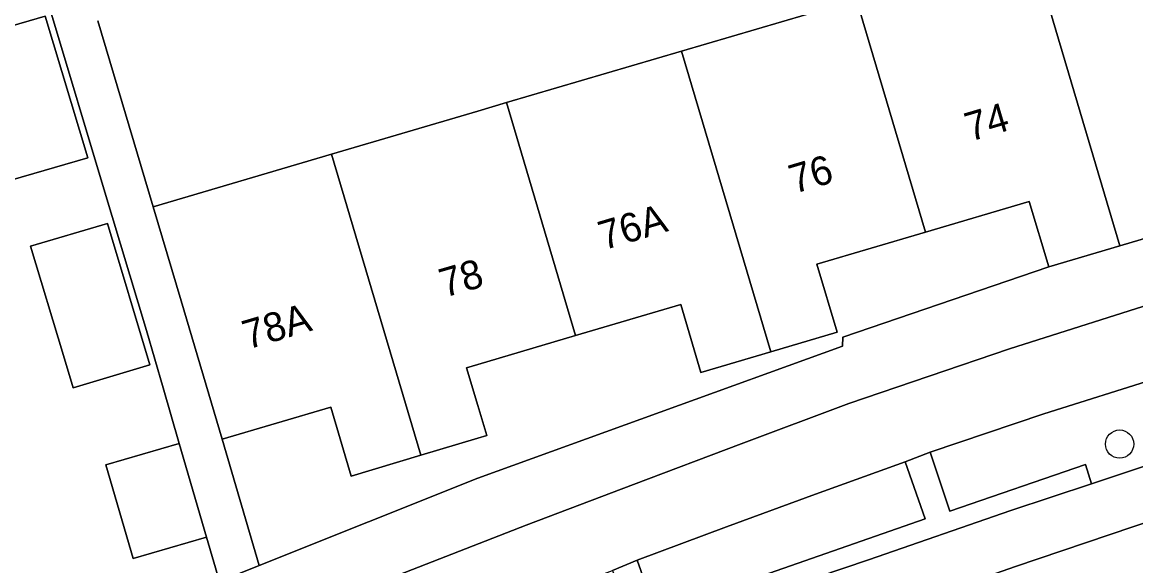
# Model space of a CAD drawing. Extents: x 158086 to 159499, y 382904 to 383981.
# Drawn here: x 158984.21 to 159022.8, y 383267.13 to 383285.97 of the extents above; entities that cross this region are included whole.
import ezdxf

# ---------------------------------------------------------------- set-up
doc = ezdxf.new("R2010")
doc.units = 0
for name, color, linetype in [('IMGEO_Boom', 7, 'Continuous'), ('IMGEO_Erf', 7, 'Continuous'), ('IMGEO_Fietspad_gesloten', 7, 'Continuous'), ('IMGEO_Groenvoorziening', 7, 'Continuous'), ('IMGEO_Pand', 7, 'Continuous'), ('IMGEO_Pand_nummerreeks', 7, 'Continuous'), ('IMGEO_Parkeervlak_open', 7, 'Continuous'), ('IMGEO_Rijbaan_lokaal_gesloten', 7, 'Continuous'), ('IMGEO_Voetpad_open', 7, 'Continuous')]:
    doc.layers.add(name, color=color, linetype=linetype)

msp = doc.modelspace()

# ---------------------------------------------------------------- linework, layer by layer
at = {"layer": 'IMGEO_Boom'}
msp.add_circle((159022.24, 383271.349), 0.489, dxfattribs=at)
at = {"layer": 'IMGEO_Erf'}
for points in [[(158986.825, 383286.014), (158988.752, 383279.573), (158994.929, 383281.394), (159000, 383282.889), (159000.993, 383283.182), (159007.057, 383284.969), (159013.121, 383286.757)], [(158969.199, 383263.015), (158970.193, 383261.907), (158971.382, 383260.697), (158972.16, 383260.029), (158973.394, 383259.056), (158984.683, 383264.047), (158991.043, 383266.586), (158990.595, 383268.125), (158988.049, 383267.384), (158987.103, 383270.633), (158989.649, 383271.374), (158989.089, 383273.297), (158988.513, 383275.284), (158987.037, 383280.199), (158985.221, 383286.244)]]:
    msp.add_lwpolyline(points, dxfattribs=at)
for points in [[(158982.338, 383285.401), (158985.006, 383286.181), (158986.48, 383281.273), (158983.812, 383280.494)], [(159012.639, 383274.741), (159012.65, 383275.051), (159019.781, 383277.486), (159019.106, 383279.76), (159015.511, 383278.694), (159011.751, 383277.579), (159012.448, 383275.227), (159010.147, 383274.544), (159007.729, 383273.827), (159007.031, 383276.181), (159003.387, 383275.108), (159000, 383274.111), (158999.61, 383273.996), (159000, 383272.683), (159000.309, 383271.643), (159000, 383271.551), (158998.021, 383270.96), (158995.604, 383270.239), (158994.902, 383272.625), (158991.133, 383271.516), (158992.422, 383267.137), (159000, 383270.163)], [(158984.498, 383278.212), (158987.165, 383278.991), (158988.636, 383274.092), (158985.975, 383273.293), (158985.636, 383274.421)]]:
    msp.add_lwpolyline(points, close=True, dxfattribs=at)
at = {"layer": 'IMGEO_Fietspad_gesloten'}
for points in [[(159081.026, 383289.212), (159058.204, 383284.486), (159052.986, 383283.43), (159047.777, 383282.332), (159042.577, 383281.192), (159038.259, 383280.214), (159033.955, 383279.18), (159029.665, 383278.087), (159024.026, 383276.423), (159018.421, 383274.644), (159012.854, 383272.752), (159009.122, 383271.358), (159005.395, 383269.952), (159001.672, 383268.534), (158997.265, 383266.818), (158992.867, 383265.076), (158988.479, 383263.309), (158976.201, 383258.014), (158975.327, 383257.641)], [(158977.177, 383255.684), (158985.673, 383259.393), (158986.798, 383259.908), (158991.108, 383261.715), (158994.945, 383263.222), (158998.177, 383264.489), (159001.415, 383265.739), (159004.66, 383266.972), (159005.522, 383267.324), (159008.61, 383268.48), (159011.705, 383269.618), (159014.806, 383270.736), (159015.677, 383271.073), (159019.617, 383272.395), (159023.58, 383273.644)]]:
    msp.add_lwpolyline(points, dxfattribs=at)
at = {"layer": 'IMGEO_Groenvoorziening'}
for points in [[(159028.106, 383272.918), (159027.566, 383274.818), (159023.58, 383273.644), (159019.617, 383272.395), (159015.677, 383271.073), (159016.354, 383269.022), (159021.062, 383270.636), (159021.266, 383269.975), (159023.416, 383270.692), (159023.664, 383270.772), (159023.448, 383271.422), (159024.996, 383271.936), (159026.549, 383272.434)], [(159014.806, 383270.736), (159011.705, 383269.618), (159008.61, 383268.48), (159005.522, 383267.324), (159006.167, 383265.502), (159015.497, 383268.761)]]:
    msp.add_lwpolyline(points, close=True, dxfattribs=at)
at = {"layer": 'IMGEO_Pand'}
for points in [[(159027.623, 383282.323), (159025.25, 383290.331), (159019.186, 383288.544), (159022.247, 383278.217), (159024.468, 383278.876), (159023.784, 383281.184)], [(159013.121, 383286.757), (159015.511, 383278.694), (159019.106, 383279.76), (159019.781, 383277.486), (159022.247, 383278.217), (159019.186, 383288.544)], [(159007.057, 383284.969), (159010.147, 383274.544), (159012.448, 383275.227), (159011.751, 383277.579), (159015.511, 383278.694), (159013.121, 383286.757)], [(158986.48, 383281.273), (158985.006, 383286.181), (158982.338, 383285.401), (158983.812, 383280.494)], [(159007.057, 383284.969), (159000.993, 383283.182), (159003.387, 383275.108), (159007.031, 383276.181), (159007.729, 383273.827), (159010.147, 383274.544)], [(158998.021, 383270.96), (159000, 383271.551), (159000.309, 383271.643), (159000, 383272.683), (158999.61, 383273.996), (159000, 383274.111), (159003.387, 383275.108), (159000.993, 383283.182), (159000, 383282.889), (158994.929, 383281.394)], [(158998.021, 383270.96), (158994.929, 383281.394), (158988.752, 383279.573), (158989.721, 383276.313), (158991.133, 383271.516), (158994.902, 383272.625), (158995.604, 383270.239)], [(158984.498, 383278.212), (158985.636, 383274.421), (158985.975, 383273.293), (158988.636, 383274.092), (158987.165, 383278.991)], [(158989.649, 383271.374), (158987.103, 383270.633), (158988.049, 383267.384), (158990.595, 383268.125)]]:
    msp.add_lwpolyline(points, close=True, dxfattribs=at)
at = {"layer": 'IMGEO_Parkeervlak_open'}
for points in [[(158987.981, 383255.787), (158989.781, 383256.451), (158998.158, 383259.724), (159002.453, 383261.396), (159006.473, 383262.883), (159010.513, 383264.312), (159014.574, 383265.682), (159018.627, 383267.105), (159022.694, 383268.484), (159026.776, 383269.819), (159031.206, 383271.131), (159035.666, 383272.339), (159040.152, 383273.444), (159044.582, 383274.452), (159049.017, 383275.434), (159053.458, 383276.392), (159061.088, 383277.996), (159063.146, 383278.38), (159063.614, 383278.45)], [(159023.664, 383270.772), (159023.416, 383270.692), (159021.266, 383269.975), (159018.467, 383269.042), (159013.536, 383267.342), (159010.043, 383266.16), (159006.566, 383264.933), (159003.104, 383263.661), (158998.077, 383261.741), (158997.822, 383261.643), (158995.556, 383260.761), (158988.525, 383258.025)]]:
    msp.add_lwpolyline(points, dxfattribs=at)
at = {"layer": 'IMGEO_Rijbaan_lokaal_gesloten'}
msp.add_lwpolyline([(159061.088, 383277.996), (159053.458, 383276.392), (159049.017, 383275.434), (159044.582, 383274.452), (159040.152, 383273.444), (159035.666, 383272.339), (159031.206, 383271.131), (159026.776, 383269.819), (159022.694, 383268.484), (159018.627, 383267.105), (159014.574, 383265.682), (159010.513, 383264.312), (159006.473, 383262.883), (159002.453, 383261.396), (158998.158, 383259.724), (158989.781, 383256.451), (158987.981, 383255.787), (158986.678, 383255.331), (158985.372, 383254.882), (158984.063, 383254.441), (158982.498, 383254.005), (158980.917, 383253.628), (158979.324, 383253.311)], dxfattribs=at)
at = {"layer": 'IMGEO_Voetpad_open'}
for points in [[(158975.327, 383257.641), (158976.201, 383258.014), (158988.479, 383263.309), (158992.867, 383265.076), (158997.265, 383266.818), (159001.672, 383268.534), (159005.395, 383269.952), (159009.122, 383271.358), (159012.854, 383272.752), (159018.421, 383274.644), (159024.026, 383276.423), (159029.665, 383278.087), (159033.955, 383279.18), (159038.259, 383280.214), (159042.577, 383281.192), (159047.777, 383282.332), (159052.986, 383283.43), (159058.204, 383284.486), (159081.026, 383289.212)], [(159057.17, 383286.552), (159046.645, 383284.291), (159035.966, 383281.809), (159035.886, 383282.01), (159034.505, 383281.545), (159034.494, 383281.82), (159031.831, 383281.03), (159024.468, 383278.876), (159022.247, 383278.217), (159019.781, 383277.486), (159012.65, 383275.051), (159012.639, 383274.741), (159000, 383270.163), (158992.422, 383267.137), (158991.043, 383266.586), (158984.683, 383264.047), (158973.394, 383259.056), (158972.16, 383260.029), (158971.382, 383260.697), (158970.193, 383261.907), (158965.488, 383262.11), (158968.434, 383258.496)], [(158985.221, 383286.244), (158987.037, 383280.199), (158988.513, 383275.284), (158989.089, 383273.297), (158989.649, 383271.374), (158990.595, 383268.125), (158991.043, 383266.586), (158992.422, 383267.137), (158991.133, 383271.516), (158989.721, 383276.313), (158988.752, 383279.573), (158986.825, 383286.014)]]:
    msp.add_lwpolyline(points, dxfattribs=at)
msp.add_lwpolyline([(159013.536, 383267.342), (159018.467, 383269.042), (159021.266, 383269.975), (159021.062, 383270.636), (159016.354, 383269.022), (159015.677, 383271.073), (159014.806, 383270.736), (159015.497, 383268.761), (159006.167, 383265.502), (159005.522, 383267.324), (159004.66, 383266.972), (159005.305, 383265.21), (158997.832, 383262.384), (158998.077, 383261.741), (159003.104, 383263.661), (159006.566, 383264.933), (159010.043, 383266.16)], close=True, dxfattribs=at)

# ---------------------------------------------------------------- texts
at = {"layer": 'IMGEO_Pand_nummerreeks'}
for s, rotation, p in [('74', 16.5001, (159017.055, 383281.823)), ('76', 16.5001, (159010.96, 383280.017)), ('76A', 16.5001, (159004.356, 383278.062)), ('78', 16.0831, (158998.836, 383276.418)), ('78A', 16.3961, (158992.019, 383274.623))]:
    msp.add_text(s, height=1, rotation=rotation, dxfattribs=at).set_placement(p)

doc.saveas('drawing.dxf')
